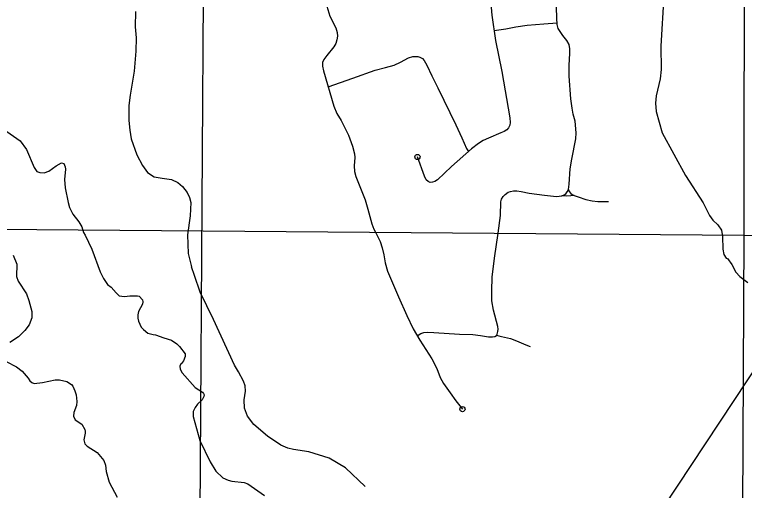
# Model space of a CAD drawing. Extents: x 1374139 to 1377472, y 1168351 to 1170484.
# Drawn here: x 1375783.1 to 1375924.5, y 1169250 to 1169342.2 of the extents above; entities that cross this region are included whole.
import ezdxf

# ---------------------------------------------------------------- set-up
doc = ezdxf.new("R2010")
doc.units = 0
doc.layers.add('14', color=7, linetype='Continuous')
doc.layers.add('Default', color=7, linetype='Continuous')

msp = doc.modelspace()

# ---------------------------------------------------------------- linework, layer by layer
at = {"layer": '14'}
msp.add_line((1376223.13, 1169722.43), (1375820.09, 1169112.48), dxfattribs=at)
at = {"layer": 'Default'}
for points in [[(1375819.99, 1169405.78), (1375815.15, 1168653.79)], [(1375924.51, 1169363.06), (1375924.39, 1169299.41)], [(1375875.13, 1169347.42), (1375875.57, 1169342.09), (1375876.3, 1169337.17), (1375877.52, 1169331.19), (1375879.04, 1169322.22), (1375879.12, 1169321.29), (1375879.04, 1169320.8), (1375878.82, 1169320.29), (1375878.47, 1169319.88), (1375877.93, 1169319.55), (1375877.33, 1169319.28), (1375874.89, 1169318.28), (1375873.91, 1169317.79), (1375872.99, 1169317.22), (1375871.6, 1169316.19), (1375867.72, 1169312.76), (1375865.03, 1169310.18), (1375864.54, 1169309.86), (1375864.08, 1169309.7), (1375863.62, 1169309.67), (1375863.21, 1169309.83), (1375862.83, 1169310.21), (1375862.54, 1169310.92), (1375861.15, 1169314.61)], [(1375861.1, 1169279.98), (1375861.78, 1169280.4), (1375862.4, 1169280.58), (1375863.1, 1169280.66), (1375864.35, 1169280.62), (1375869.27, 1169280.29), (1375871.88, 1169280.18), (1375873.35, 1169280.03), (1375874.89, 1169279.77), (1375875.7, 1169279.77), (1375876.14, 1169279.85), (1375876.44, 1169280.02), (1375876.59, 1169280.28), (1375876.74, 1169280.76), (1375876.77, 1169281.25), (1375876.7, 1169281.75), (1375875.86, 1169284.95), (1375875.59, 1169286.72), (1375875.59, 1169288.67), (1375875.63, 1169291.33), (1375876.07, 1169294.97), (1375876.8, 1169299.86), (1375877.24, 1169303.28), (1375877.31, 1169305.94), (1375877.45, 1169306.41), (1375877.78, 1169306.93), (1375878.15, 1169307.37), (1375878.74, 1169307.81), (1375879.18, 1169307.92), (1375879.77, 1169308.03), (1375880.39, 1169308.03), (1375881.24, 1169307.92), (1375882.78, 1169307.63), (1375885.79, 1169307.19), (1375888.11, 1169306.97), (1375889.13, 1169307.08), (1375889.58, 1169307.26), (1375889.91, 1169307.48), (1375890.2, 1169307.88), (1375890.42, 1169308.33), (1375890.57, 1169309.35), (1375890.75, 1169312.3), (1375891.08, 1169314.21), (1375891.85, 1169318.14), (1375891.89, 1169319.32), (1375891.74, 1169321.56), (1375891.34, 1169322.94), (1375891.12, 1169324.04), (1375890.86, 1169325.91), (1375890.53, 1169330.29), (1375890.57, 1169332.38), (1375890.71, 1169334.66), (1375890.71, 1169335.59), (1375890.53, 1169336.4), (1375890.09, 1169337.2), (1375889.35, 1169338.16), (1375888.44, 1169339.52), (1375888.22, 1169340.26), (1375888.18, 1169341.54), (1375888.03, 1169345.77)], [(1375908.91, 1169345.97), (1375908.31, 1169336.09), (1375908.36, 1169331.57), (1375908.2, 1169329.74), (1375907.44, 1169326.45), (1375907.27, 1169325.03), (1375907.41, 1169323.4), (1375908.61, 1169319.26), (1375913.08, 1169311.04), (1375916.53, 1169305.73), (1375917.73, 1169303.29), (1375918.43, 1169302.39), (1375919.39, 1169301.47), (1375920.1, 1169300.42), (1375920.3, 1169299.22), (1375920.32, 1169296.74), (1375920.51, 1169295.72), (1375921, 1169295.03), (1375921.27, 1169294.93), (1375922.09, 1169293.75), (1375922.87, 1169292.28), (1375923.61, 1169291.48), (1375925.19, 1169290.29)], [(1375843.4, 1169344.47), (1375844.17, 1169341.93), (1375845.3, 1169339.64), (1375845.58, 1169338.74), (1375845.62, 1169338), (1375845.55, 1169337.29), (1375845.33, 1169336.62), (1375844.97, 1169335.97), (1375843.56, 1169334.3), (1375842.98, 1169333.5), (1375842.76, 1169332.92), (1375842.72, 1169332.18), (1375842.95, 1169331.28), (1375844.97, 1169324.43), (1375845.49, 1169323.06), (1375846.39, 1169321.65), (1375847.77, 1169318.85), (1375848.57, 1169316.73), (1375848.96, 1169315.19), (1375848.99, 1169314.51), (1375848.89, 1169312.9), (1375848.96, 1169311.77), (1375849.21, 1169310.84), (1375849.86, 1169309.2), (1375851.01, 1169306.3), (1375851.56, 1169304.47), (1375852.33, 1169301.64), (1375852.68, 1169300.64), (1375853.07, 1169299.9), (1375853.94, 1169298.23), (1375854.32, 1169296.99), (1375854.61, 1169295.64), (1375854.87, 1169294.1), (1375855.35, 1169292.49), (1375857.5, 1169287.54), (1375859.1, 1169283.86), (1375860.29, 1169281.29), (1375861.64, 1169279.1), (1375863.92, 1169275.5), (1375864.92, 1169273.64), (1375865.53, 1169271.9), (1375866.21, 1169270.71), (1375867.46, 1169268.91), (1375868.58, 1169267.37), (1375869.87, 1169265.74)], [(1375806.51, 1169342.79), (1375806.4, 1169339.83), (1375806.63, 1169337.69), (1375806.53, 1169335.13), (1375806.26, 1169331.27), (1375805.46, 1169326.57), (1375805.2, 1169324.61), (1375805.23, 1169321.71), (1375805.4, 1169319.84), (1375805.66, 1169318.11), (1375806.73, 1169315.01), (1375807.83, 1169312.94), (1375808.79, 1169311.58), (1375810.09, 1169310.75), (1375811.66, 1169310.51), (1375813.49, 1169310.25), (1375814.72, 1169309.68), (1375815.58, 1169308.88), (1375816.48, 1169307.75), (1375816.95, 1169306.78), (1375817.25, 1169305.78), (1375817.08, 1169303.22), (1375816.56, 1169299.52), (1375816.73, 1169295.89), (1375817.36, 1169293.35)], [(1375888.21, 1169340.52), (1375885.66, 1169340.37), (1375882.41, 1169340.11), (1375880.24, 1169339.74), (1375878.29, 1169339.39), (1375876.02, 1169339.07)], [(1375843.85, 1169328.22), (1375848.61, 1169329.89), (1375852.98, 1169331.44), (1375854.93, 1169331.96), (1375856.62, 1169332.42), (1375857.87, 1169332.96), (1375859.39, 1169333.83), (1375860.25, 1169334.07), (1375860.74, 1169334.1), (1375861.2, 1169334.07), (1375861.64, 1169333.97), (1375862.1, 1169333.69), (1375862.48, 1169333.34), (1375862.97, 1169332.42), (1375863.92, 1169330.35), (1375865.11, 1169327.99), (1375868.59, 1169320.85), (1375869.78, 1169318.32), (1375870.65, 1169316.28), (1375871.03, 1169315.68)], [(1375781.55, 1169319.53), (1375784.15, 1169317.75), (1375785.39, 1169316.03), (1375786.86, 1169312.58), (1375787.37, 1169311.83), (1375787.98, 1169311.62), (1375788.78, 1169311.54), (1375789.69, 1169311.85), (1375791.11, 1169312.88), (1375792.17, 1169313.45), (1375792.58, 1169313.36), (1375792.87, 1169312.7), (1375792.9, 1169312.28), (1375792.71, 1169310.23), (1375792.83, 1169308.63), (1375793.42, 1169305.82), (1375793.72, 1169304.82), (1375794.35, 1169303.55), (1375795.54, 1169302.06), (1375796.07, 1169301.07), (1375796.43, 1169299.95), (1375796.75, 1169299.46), (1375798.01, 1169296.72), (1375799.64, 1169292.33), (1375800.29, 1169291.04), (1375801.07, 1169289.93), (1375801.8, 1169289.39), (1375802.75, 1169288.27), (1375803.34, 1169287.72), (1375804.33, 1169287.55), (1375805.4, 1169287.67), (1375806.9, 1169287.73), (1375807.22, 1169287.66), (1375807.88, 1169286.91), (1375807.91, 1169286.53), (1375807.82, 1169286.07), (1375807.06, 1169284.66), (1375806.93, 1169284.02), (1375806.93, 1169283.4), (1375807.06, 1169282.76), (1375807.59, 1169281.63), (1375808.02, 1169281.18), (1375808.91, 1169280.49), (1375809.94, 1169280.2), (1375810.4, 1169280.17), (1375812, 1169279.53), (1375813.49, 1169279.12), (1375814.5, 1169278.4), (1375815.01, 1169277.91), (1375816.11, 1169276.48)], [(1375890.42, 1169308.33), (1375890.56, 1169307.91), (1375890.85, 1169307.54), (1375891.13, 1169307.34), (1375891.55, 1169307.16), (1375890.85, 1169307.08), (1375890.06, 1169307.01), (1375889.13, 1169307.08)], [(1375891.55, 1169307.16), (1375892.32, 1169306.86), (1375893.81, 1169306.35), (1375895.04, 1169306.09), (1375896.12, 1169305.98), (1375898.16, 1169305.96)], [(1375924.39, 1169299.41), (1375198.69, 1169305.24)], [(1375924.39, 1169299.41), (1375923.92, 1169193.18)], [(1375948, 1169299.27), (1375924.39, 1169299.41)], [(1375782.76, 1169295.59), (1375783.48, 1169293.84), (1375783.42, 1169291.47), (1375783.78, 1169290.56), (1375785.38, 1169288.09), (1375785.83, 1169286.8), (1375786.4, 1169284.66), (1375786.41, 1169283.42), (1375785.88, 1169282.1), (1375785.01, 1169280.98), (1375783.8, 1169279.77), (1375782.16, 1169278.66)], [(1375851, 1169250.75), (1375847.2, 1169254.34), (1375844.01, 1169256.21), (1375840.08, 1169257.47), (1375837.1, 1169257.89), (1375836, 1169258.19), (1375834.64, 1169258.76), (1375832.11, 1169260.49), (1375829.44, 1169262.79), (1375828.18, 1169264.38), (1375827.65, 1169265.92), (1375827.55, 1169267.55), (1375827.81, 1169269.25), (1375827.78, 1169270.25), (1375827.45, 1169271.18), (1375826.48, 1169272.98), (1375825.68, 1169274.24), (1375821.62, 1169283.11), (1375819.06, 1169288.44), (1375817.93, 1169291.62), (1375817.36, 1169293.35)], [(1375876.49, 1169280.1), (1375876.91, 1169279.97), (1375877.45, 1169279.79), (1375878.02, 1169279.68), (1375879.2, 1169279.42), (1375880.34, 1169279), (1375882.13, 1169278.22), (1375883, 1169277.85)], [(1375816.11, 1169276.48), (1375816.12, 1169275.96), (1375815.8, 1169275.12), (1375815.43, 1169274.61), (1375815.29, 1169274.55), (1375815.07, 1169274.08), (1375815.12, 1169273.48), (1375815.52, 1169272.75), (1375818.08, 1169269.96), (1375819.49, 1169269), (1375819.69, 1169268.78), (1375819.78, 1169268.5), (1375819.76, 1169268.18), (1375819.42, 1169267.57), (1375818.52, 1169266.7), (1375818.04, 1169266.07), (1375817.69, 1169265.3), (1375817.64, 1169264.34), (1375818.97, 1169259.69), (1375820.97, 1169255.51), (1375822.09, 1169253.73), (1375823.4, 1169252.44), (1375824.45, 1169251.98), (1375825.15, 1169251.8), (1375827.58, 1169251.54), (1375828.28, 1169251.27), (1375831.48, 1169249.02)], [(1375781.45, 1169274.99), (1375783.42, 1169273.92), (1375784.5, 1169273.08), (1375785.67, 1169271.75)], [(1375785.67, 1169271.75), (1375785.98, 1169271.25), (1375786.39, 1169270.88), (1375786.83, 1169270.73), (1375788.49, 1169270.93), (1375790.94, 1169271.39), (1375791.73, 1169271.41), (1375793.2, 1169271.13), (1375794.06, 1169270.51), (1375794.32, 1169270.17), (1375794.74, 1169269.28), (1375794.96, 1169268.54), (1375795.15, 1169267.24), (1375795.03, 1169266.44), (1375794.52, 1169265.12), (1375794.48, 1169264.4), (1375794.8, 1169263.7), (1375796.06, 1169262.81), (1375796.64, 1169261.82), (1375796.75, 1169261.46), (1375796.72, 1169261.06), (1375796.45, 1169259.79), (1375796.69, 1169259.05), (1375797.14, 1169258.58), (1375799.05, 1169257.35), (1375800.38, 1169255.79), (1375800.67, 1169254.88), (1375800.81, 1169253.66), (1375801.36, 1169251.62), (1375802.93, 1169248.69)]]:
    msp.add_lwpolyline(points, dxfattribs=at)
for centre in [(1375861.15, 1169314.61), (1375869.87, 1169265.74)]:
    msp.add_circle(centre, 0.5, dxfattribs=at)

doc.saveas('drawing.dxf')
